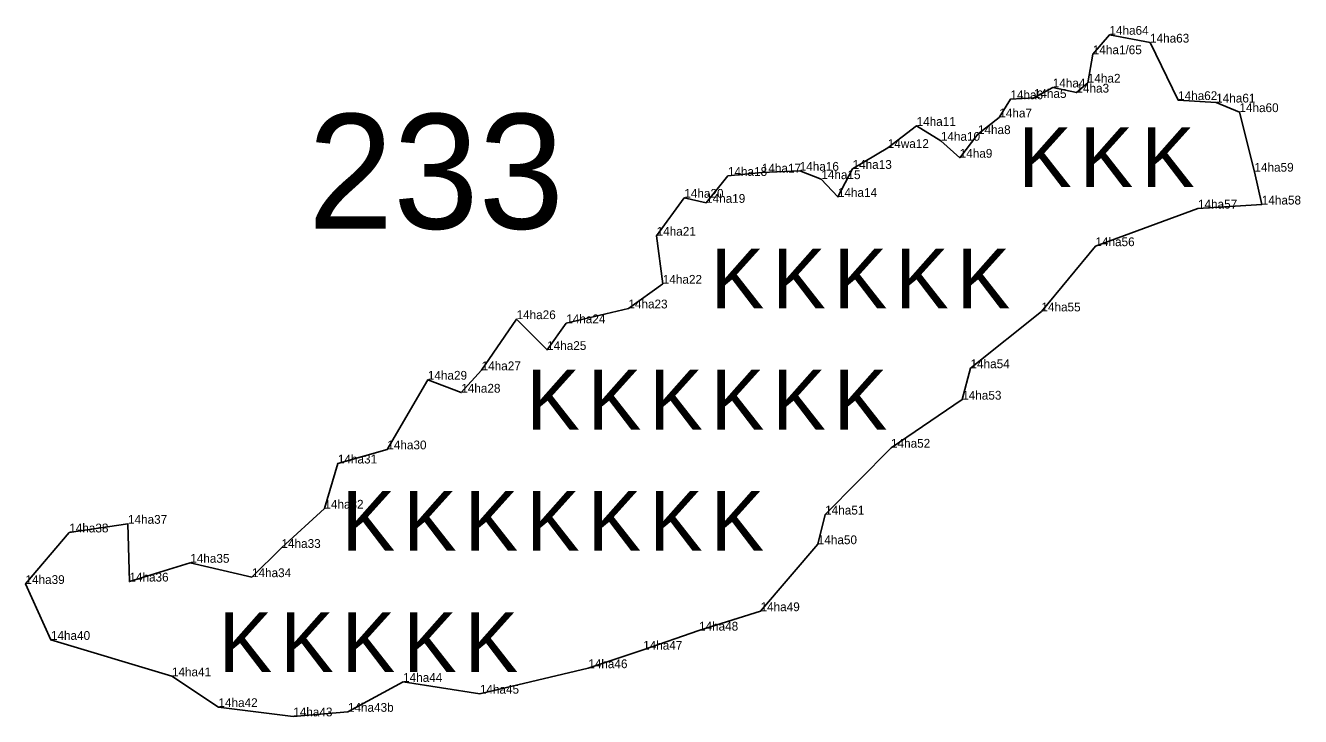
# Model space of a CAD drawing. Extents: x 2072529 to 2268812, y 436423 to 470008.
# Drawn here: x 2254865 to 2255590, y 442680 to 443073 of the extents above; entities that cross this region are included whole.
import ezdxf

# ---------------------------------------------------------------- set-up
doc = ezdxf.new("R2010")
doc.units = 0
for name, color, linetype in [('Old_Level_20', 7, 'Continuous'), ('Old_Level_52', 7, 'Continuous'), ('Old_Level_55', 7, 'Continuous'), ('Old_Level_60', 7, 'Continuous'), ('Old_Level_62', 7, 'Continuous')]:
    doc.layers.add(name, color=color, linetype=linetype)

msp = doc.modelspace()

# ---------------------------------------------------------------- linework, layer by layer
at = {"layer": 'Old_Level_20'}
for p, q in [((2255481.413, 443068.129), (2255481.413, 443068.129)), ((2255504.521, 443063.666), (2255504.521, 443063.666)), ((2255471.952, 443057.071), (2255471.952, 443057.071)), ((2255469.116, 443040.862), (2255469.116, 443040.862)), ((2255438.396, 443032.173), (2255438.396, 443032.173)), ((2255449.13, 443038.154), (2255449.13, 443038.154)), ((2255462.621, 443035.22), (2255462.621, 443035.22)), ((2255425.047, 443031.446), (2255425.047, 443031.446)), ((2255520.479, 443030.967), (2255520.479, 443030.967)), ((2255542.182, 443029.573), (2255542.182, 443029.573)), ((2255418.747, 443021.084), (2255418.747, 443021.084)), ((2255555.382, 443024.112), (2255555.382, 443024.112)), ((2255371.686, 443016.272), (2255371.686, 443016.272)), ((2255406.582, 443011.611), (2255406.582, 443011.611)), ((2255355.235, 443003.712), (2255355.235, 443003.712)), ((2255385.488, 443007.797), (2255385.488, 443007.797)), ((2255396.2, 442998.156), (2255396.2, 442998.156)), ((2255283.573, 442989.698), (2255283.573, 442989.698)), ((2255305.132, 442990.747), (2255305.132, 442990.747)), ((2255335.25, 442991.808), (2255335.25, 442991.808)), ((2255563.945, 442990.217), (2255563.945, 442990.217)), ((2255264.276, 442987.808), (2255264.276, 442987.808)), ((2255317.443, 442985.98), (2255317.443, 442985.98)), ((2255239.474, 442975.377), (2255239.474, 442975.377)), ((2255326.876, 442975.844), (2255326.876, 442975.844)), ((2255251.851, 442972.495), (2255251.851, 442972.495)), ((2255531.816, 442969.227), (2255531.816, 442969.227)), ((2255568.137, 442971.531), (2255568.137, 442971.531)), ((2255223.707, 442953.789), (2255223.707, 442953.789)), ((2255473.447, 442947.829), (2255473.447, 442947.829)), ((2255227.216, 442926.445), (2255227.216, 442926.445)), ((2255207.631, 442912.408), (2255207.631, 442912.408)), ((2255442.708, 442910.711), (2255442.708, 442910.711)), ((2255143.99, 442906.301), (2255143.99, 442906.301)), ((2255172.269, 442903.968), (2255172.269, 442903.968)), ((2255161.405, 442888.756), (2255161.405, 442888.756)), ((2255124.118, 442877.202), (2255124.118, 442877.202)), ((2255402.364, 442878.396), (2255402.364, 442878.396)), ((2255093.509, 442871.834), (2255093.509, 442871.834)), ((2255112.525, 442864.463), (2255112.525, 442864.463)), ((2255397.633, 442860.486), (2255397.633, 442860.486)), ((2255070.434, 442832.2), (2255070.434, 442832.2)), ((2255357.112, 442833.15), (2255357.112, 442833.15)), ((2255042.302, 442824.17), (2255042.302, 442824.17)), ((2255034.622, 442798.466), (2255034.622, 442798.466)), ((2255319.639, 442795.103), (2255319.639, 442795.103)), ((2254922.848, 442789.849), (2254922.848, 442789.849)), ((2254889.427, 442784.937), (2254889.427, 442784.937)), ((2255315.435, 442778.227), (2255315.435, 442778.227)), ((2255010.212, 442776.108), (2255010.212, 442776.108)), ((2254958.292, 442767.667), (2254958.292, 442767.667)), ((2254923.655, 442756.992), (2254923.655, 442756.992)), ((2254993.406, 442759.479), (2254993.406, 442759.479)), ((2254864.518, 442755.587), (2254864.518, 442755.587)), ((2255282.87, 442740.119), (2255282.87, 442740.119)), ((2255247.82, 442729.064), (2255247.82, 442729.064)), ((2254878.994, 442723.791), (2254878.994, 442723.791)), ((2255216.055, 442718.196), (2255216.055, 442718.196)), ((2255184.802, 442707.683), (2255184.802, 442707.683)), ((2254947.848, 442703.048), (2254947.848, 442703.048)), ((2255079.422, 442699.902), (2255079.422, 442699.902)), ((2255123.125, 442693.157), (2255123.125, 442693.157)), ((2254974.326, 442685.558), (2254974.326, 442685.558)), ((2255016.904, 442680.256), (2255016.904, 442680.256)), ((2255048.013, 442682.864), (2255048.013, 442682.864))]:
    msp.add_line(p, q, dxfattribs=at)
at = {"layer": 'Old_Level_52'}
msp.add_lwpolyline([(2255471.952, 443057.071), (2255469.116, 443040.862), (2255462.621, 443035.22), (2255449.13, 443038.154), (2255438.396, 443032.173), (2255425.047, 443031.446), (2255418.747, 443021.084), (2255406.582, 443011.611), (2255396.2, 442998.156), (2255385.488, 443007.797), (2255371.686, 443016.272), (2255355.235, 443003.712), (2255335.25, 442991.808), (2255326.876, 442975.844), (2255317.443, 442985.98), (2255305.132, 442990.747), (2255283.573, 442989.698), (2255264.276, 442987.808), (2255251.851, 442972.495), (2255239.474, 442975.377), (2255223.707, 442953.789), (2255227.216, 442926.445), (2255207.631, 442912.408), (2255172.269, 442903.968), (2255161.405, 442888.756), (2255143.99, 442906.301), (2255124.118, 442877.202), (2255112.525, 442864.463), (2255093.509, 442871.834), (2255070.434, 442832.2), (2255042.302, 442824.17), (2255034.622, 442798.466), (2255010.212, 442776.108), (2254993.406, 442759.479), (2254958.292, 442767.667), (2254923.655, 442756.992), (2254922.848, 442789.849), (2254889.427, 442784.937), (2254864.518, 442755.587), (2254878.994, 442723.791), (2254947.848, 442703.048), (2254974.326, 442685.558), (2255016.904, 442680.256), (2255048.013, 442682.864), (2255079.422, 442699.902), (2255123.125, 442693.157), (2255184.802, 442707.683), (2255216.055, 442718.196), (2255247.82, 442729.064), (2255282.87, 442740.119), (2255315.435, 442778.227), (2255319.639, 442795.103), (2255357.112, 442833.15), (2255397.633, 442860.486), (2255402.364, 442878.396), (2255442.708, 442910.711), (2255473.447, 442947.829), (2255531.816, 442969.227), (2255568.137, 442971.531), (2255563.945, 442990.217), (2255555.382, 443024.112), (2255542.182, 443029.573), (2255520.479, 443030.967), (2255504.521, 443063.666), (2255481.413, 443068.129)], close=True, dxfattribs=at)

# ---------------------------------------------------------------- texts
at = {"layer": 'Old_Level_55'}
for p in [(2255429.603, 442981.475), (2255464.603, 442981.475), (2255499.603, 442981.475), (2255254.603, 442912.475), (2255289.603, 442912.475), (2255324.603, 442912.475), (2255359.603, 442912.475), (2255394.603, 442912.475), (2255149.603, 442843.475), (2255184.603, 442843.475), (2255219.603, 442843.475), (2255254.603, 442843.475), (2255289.603, 442843.475), (2255324.603, 442843.475), (2255044.603, 442774.475), (2255079.603, 442774.475), (2255114.603, 442774.475), (2255149.603, 442774.475), (2255184.603, 442774.475), (2255219.603, 442774.475), (2255254.603, 442774.475), (2254974.603, 442705.475), (2255009.603, 442705.475), (2255044.603, 442705.475), (2255079.603, 442705.475), (2255114.603, 442705.475)]:
    msp.add_text('K', height=34, dxfattribs=at).set_placement(p)
at = {"layer": 'Old_Level_60'}
for s, p in [('14ha64', (2255481.413, 443068.129)), ('14ha63', (2255504.521, 443063.666)), ('14ha1/65', (2255471.952, 443057.071)), ('14ha4', (2255449.13, 443038.154)), ('14ha3', (2255462.621, 443035.22)), ('14ha2', (2255469.116, 443040.862)), ('14ha6', (2255425.047, 443031.446)), ('14ha5', (2255438.396, 443032.173)), ('14ha62', (2255520.479, 443030.967)), ('14ha61', (2255542.182, 443029.573)), ('14ha7', (2255418.747, 443021.084)), ('14ha60', (2255555.382, 443024.112)), ('14ha11', (2255371.686, 443016.272)), ('14ha10', (2255385.488, 443007.797)), ('14ha8', (2255406.582, 443011.611)), ('14wa12', (2255355.235, 443003.712)), ('14ha9', (2255396.2, 442998.156)), ('14ha16', (2255305.132, 442990.747)), ('14ha13', (2255335.25, 442991.808)), ('14ha18', (2255264.276, 442987.808)), ('14ha17', (2255283.573, 442989.698)), ('14ha15', (2255317.443, 442985.98)), ('14ha59', (2255563.945, 442990.217)), ('14ha20', (2255239.474, 442975.377)), ('14ha19', (2255251.851, 442972.495)), ('14ha14', (2255326.876, 442975.844)), ('14ha57', (2255531.816, 442969.227)), ('14ha58', (2255568.137, 442971.531)), ('14ha21', (2255223.707, 442953.789)), ('14ha56', (2255473.447, 442947.829)), ('14ha22', (2255227.216, 442926.445)), ('14ha23', (2255207.631, 442912.408)), ('14ha55', (2255442.708, 442910.711)), ('14ha26', (2255143.99, 442906.301)), ('14ha24', (2255172.269, 442903.968)), ('14ha25', (2255161.405, 442888.756)), ('14ha27', (2255124.118, 442877.202)), ('14ha54', (2255402.364, 442878.396)), ('14ha29', (2255093.509, 442871.834)), ('14ha28', (2255112.525, 442864.463)), ('14ha53', (2255397.633, 442860.486)), ('14ha30', (2255070.434, 442832.2)), ('14ha52', (2255357.112, 442833.15)), ('14ha31', (2255042.302, 442824.17)), ('14ha32', (2255034.622, 442798.466)), ('14ha51', (2255319.639, 442795.103)), ('14ha37', (2254922.848, 442789.849)), ('14ha38', (2254889.427, 442784.937)), ('14ha33', (2255010.212, 442776.108)), ('14ha50', (2255315.435, 442778.227)), ('14ha35', (2254958.292, 442767.667)), ('14ha34', (2254993.406, 442759.479)), ('14ha39', (2254864.518, 442755.587)), ('14ha36', (2254923.655, 442756.992)), ('14ha49', (2255282.87, 442740.119)), ('14ha40', (2254878.994, 442723.791)), ('14ha48', (2255247.82, 442729.064)), ('14ha47', (2255216.055, 442718.196)), ('14ha46', (2255184.802, 442707.683)), ('14ha41', (2254947.848, 442703.048)), ('14ha44', (2255079.422, 442699.902)), ('14ha45', (2255123.125, 442693.157)), ('14ha42', (2254974.326, 442685.558)), ('14ha43', (2255016.904, 442680.256)), ('14ha43b', (2255048.013, 442682.864))]:
    msp.add_text(s, height=5, dxfattribs=at).set_placement(p)
at = {"layer": 'Old_Level_62'}
msp.add_text('233', height=65.34, dxfattribs=at).set_placement((2255025.221, 442957.756))

doc.saveas('drawing.dxf')
